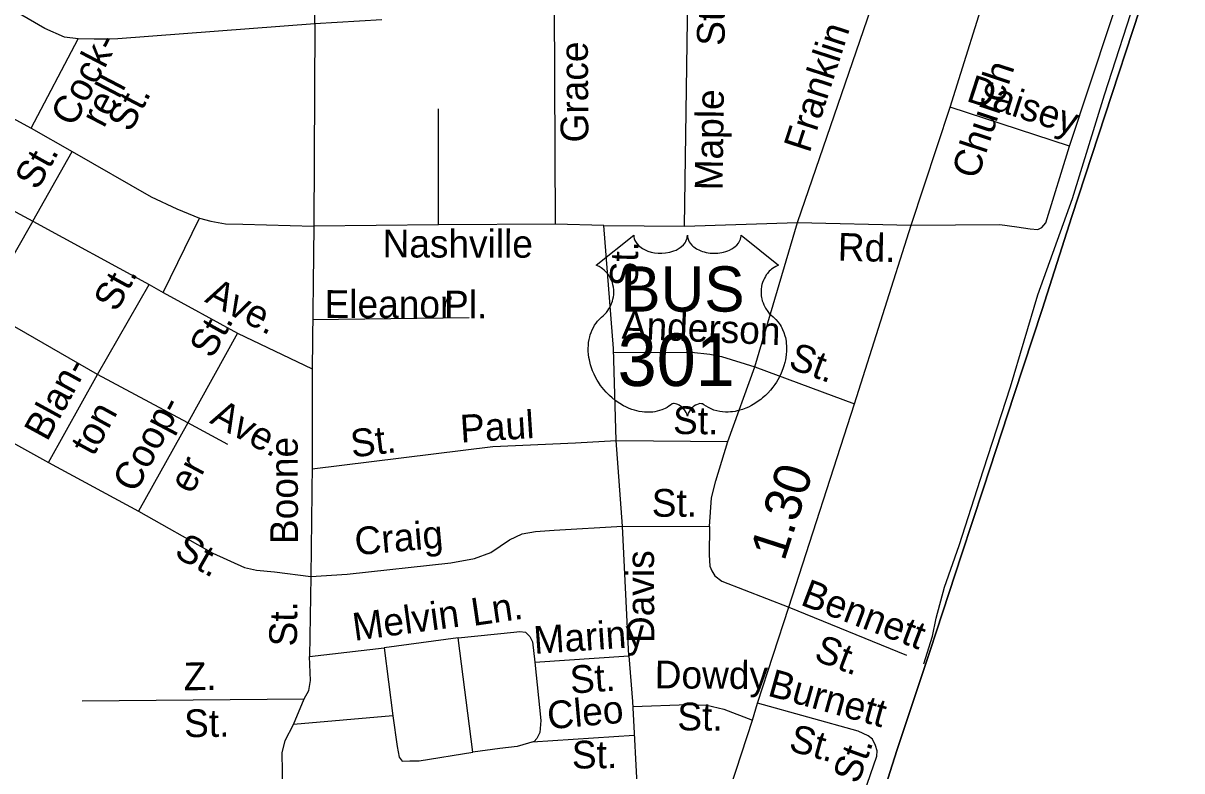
# Model space of a CAD drawing. Extents: x 2220236 to 2384410, y 720751 to 894131.
# Drawn here: x 2351147 to 2355118, y 792466 to 795027 of the extents above; entities that cross this region are included whole.
import ezdxf

# ---------------------------------------------------------------- set-up
doc = ezdxf.new("R2010")
doc.units = 0
for name, color, linetype in [('Exist Boundary Political CountyLine', 7, 'Continuous'), ('Exist Railroad Mainline', 7, 'Continuous'), ('Exist Railroad Siding', 7, 'Continuous'), ('Exist Road Non-System Type 51', 7, 'Continuous'), ('Exist Road Non-System Type 51 Label', 7, 'Continuous'), ('Exist Road Primary US Attributed', 7, 'Continuous'), ('Exist Road Primary US Label', 7, 'Continuous'), ('Exist Road Primary US Mileage Hundredths English Label', 7, 'Continuous'), ('Exist Road Primary US Shield CELL', 7, 'Continuous'), ('Exist Road Primary US Shield Number Label', 7, 'Continuous')]:
    doc.layers.add(name, color=color, linetype=linetype)

msp = doc.modelspace()

# ---------------------------------------------------------------- linework, layer by layer
at = {"layer": 'Exist Boundary Political CountyLine'}
msp.add_lwpolyline([(2354972.3, 795071.7), (2354855.5, 794713.5), (2354740.7, 794364.8), (2354639.1, 794046.6), (2354543.2, 793754.9), (2354437.8, 793434.7), (2354362.8, 793205.7), (2354255.5, 792877.9), (2354141.6, 792535.9), (2354064.7, 792295.5), (2353988.7, 792056.1), (2353908, 791798.6), (2353828.2, 791561.1), (2353730.4, 791259.9), (2353664, 791062.2), (2353589, 790829.5)], dxfattribs=at)
at = {"layer": 'Exist Railroad Mainline'}
msp.add_lwpolyline([(2353589, 790829.5), (2353664, 791062.2), (2353730.4, 791259.9), (2353828.2, 791561.1), (2353908, 791798.6), (2353988.7, 792056.1), (2354064.7, 792295.5), (2354141.6, 792535.9), (2354255.5, 792877.9), (2354362.8, 793205.7), (2354437.8, 793434.7), (2354543.2, 793754.9), (2354639.1, 794046.6), (2354740.7, 794364.8), (2354855.5, 794713.5), (2354972.3, 795071.7)], dxfattribs=at)
at = {"layer": 'Exist Railroad Siding'}
msp.add_lwpolyline([(2354233.2, 792832.6), (2354233.3, 792833.1), (2354263.1, 792927), (2354276.4, 792989.2), (2354305, 793095.4), (2354355.2, 793237.9), (2354438.1, 793496.8), (2354530.7, 793781.9), (2354624.9, 794096.9), (2354742.9, 794426.2), (2354852.7, 794781.4), (2354968.4, 795138.7), (2355078.1, 795470.4), (2355089.9, 795510), (2355095.3, 795548.1), (2355096.5, 795572.8)], dxfattribs=at)
at = {"layer": 'Exist Road Non-System Type 51'}
for p, q in [((2352146.6, 795024.7), (2352145, 795318.6)), ((2353800.3, 794344.9), (2354083, 795164.9)), ((2353413.1, 794332.2), (2353425.1, 795118.1)), ((2352971.7, 794338.9), (2352967.6, 795088.6)), ((2352376.3, 795039), (2352146.6, 795024.7)), ((2352146.6, 795024.7), (2352142.5, 794331.5)), ((2351174.6, 794667.3), (2351335.6, 794973)), ((2350852.4, 794841.8), (2351174.6, 794667.3)), ((2352570.5, 794336.7), (2352570, 794734.1)), ((2354732.8, 794606.1), (2354323.4, 794739)), ((2351174.6, 794667.3), (2351314.8, 794587.7)), ((2350788, 794561.1), (2351179.6, 794348.7)), ((2351179.6, 794348.7), (2351314.8, 794587.7)), ((2351626.7, 794104.3), (2351750.7, 794358.9)), ((2351179.6, 794348.7), (2351008.7, 794049.5)), ((2351179.6, 794348.7), (2351578.4, 794131.9)), ((2352142.5, 794331.5), (2352136.8, 793843)), ((2352570.5, 794336.7), (2352142.5, 794331.5)), ((2352971.7, 794338.9), (2352570.5, 794336.7)), ((2353137, 794334.5), (2352971.7, 794338.9)), ((2353169.6, 793913.4), (2353137, 794334.5)), ((2353137, 794334.5), (2353413.1, 794332.2)), ((2353413.1, 794332.2), (2353800.3, 794344.9)), ((2353654.2, 793849.6), (2353800.3, 794344.9)), ((2353800.3, 794344.9), (2354190.2, 794335.6)), ((2351402, 793824), (2351578.4, 794131.9)), ((2351578.4, 794131.9), (2351626.7, 794104.3)), ((2351626.7, 794104.3), (2351880.9, 793965.7)), ((2351402, 793824), (2351008.7, 794049.5)), ((2351880.9, 793965.7), (2351711.2, 793658)), ((2351880.9, 793965.7), (2352136.8, 793843)), ((2353179.5, 793597.7), (2353169.6, 793913.4)), ((2352136.8, 793843), (2352136.8, 793515.1)), ((2353561.4, 793594.3), (2353654.2, 793849.6)), ((2353654.2, 793849.6), (2353995.7, 793723.4)), ((2351233.3, 793522.5), (2351402, 793824)), ((2351711.2, 793658), (2351402, 793824)), ((2350839.1, 793740), (2351233.3, 793522.5)), ((2351711.2, 793658), (2351541.6, 793355.6)), ((2351848.1, 793583.7), (2351711.2, 793658)), ((2353200.9, 793304), (2353179.5, 793597.7)), ((2353179.5, 793597.7), (2353561.4, 793594.3)), ((2351233.3, 793522.5), (2351541.6, 793355.6)), ((2352136.8, 793515.1), (2352132.1, 793132.4)), ((2353200.9, 793304), (2353498.8, 793303.6)), ((2353222.2, 792860.5), (2353200.9, 793304)), ((2352132.1, 793132.4), (2352128.6, 792857.3)), ((2353771.1, 793026.6), (2354173.9, 792861.9)), ((2352128.6, 792857.3), (2352383.7, 792888.1)), ((2352637.6, 792921.5), (2352383.7, 792888.1)), ((2352383.7, 792888.1), (2352413.5, 792654.2)), ((2352688.1, 792529.8), (2352637.6, 792921.5)), ((2352900.5, 792838.6), (2353222.2, 792860.5)), ((2353222.2, 792860.5), (2353235.2, 792703.4)), ((2351348.7, 792706), (2352110.3, 792713.1)), ((2352073.5, 792624.7), (2352110.3, 792713.1)), ((2353235.2, 792703.4), (2353254.7, 792323)), ((2352413.5, 792654.2), (2352073.5, 792624.7)), ((2352892.1, 792565.1), (2353241.1, 792588.8))]:
    msp.add_line(p, q, dxfattribs=at)
for points in [[(2354732.8, 794606.1), (2355012.4, 795451), (2355016.3, 795469.2), (2355016.1, 795479.2), (2355008, 795495.1), (2354998, 795500.9), (2354861.3, 795555.3)], [(2351335.6, 794973), (2351288.3, 794979.6), (2351221.3, 795008.7), (2351026.8, 795122.5)], [(2352146.6, 795024.7), (2351471.5, 794973.3), (2351431.1, 794972), (2351390.6, 794972), (2351335.6, 794973)], [(2354190.2, 794335.6), (2354494.1, 794337.2), (2354552.2, 794330), (2354598.3, 794322.5), (2354624.2, 794320.7), (2354638.1, 794326.9), (2354651.9, 794343.1), (2354732.8, 794606.1)], [(2351314.8, 794587.7), (2351585.8, 794432.8), (2351673.6, 794391.1), (2351750.7, 794358.9)], [(2351750.7, 794358.9), (2351789.7, 794349.4), (2351840.4, 794340.4), (2351899.9, 794338.9), (2352142.5, 794331.5)], [(2352138.8, 794012.4), (2352675.2, 794018.7)], [(2353170.1, 793898.6), (2353437.6, 793900.7), (2353499.7, 793893.5), (2353539.9, 793885.9), (2353654.2, 793849.6)], [(2352136.8, 793500.7), (2352756, 793577.1), (2353039.4, 793590.3), (2353179.5, 793597.7)], [(2353498.8, 793303.6), (2353505.6, 793401.7), (2353521, 793459.7), (2353561.4, 793594.3)], [(2351541.6, 793355.6), (2351796.9, 793211.5), (2351905.1, 793162.9), (2351946.8, 793154), (2352007.8, 793148), (2352132.1, 793132.4)], [(2352132.1, 793132.4), (2352257.2, 793139.8), (2352613, 793178.6), (2352693.3, 793193.4), (2352749.9, 793214.3), (2352813.9, 793257.5), (2352857.1, 793278.4), (2352903.2, 793285.8), (2352967.2, 793290.3), (2353200.9, 793304)], [(2353498.8, 793303.6), (2353498, 793205.7), (2353500.5, 793167.8), (2353506.6, 793151.8), (2353516.9, 793133.8), (2353541.1, 793116.2), (2353771.1, 793026.6)], [(2352637.6, 792921.5), (2352828.1, 792941), (2352848.9, 792943.9), (2352868.3, 792941), (2352883.5, 792926.3), (2352891.9, 792908.4), (2352900.5, 792838.6)], [(2352110.3, 792713.1), (2352126, 792741.3), (2352131.6, 792775.4), (2352128.6, 792857.3)], [(2352900.5, 792838.6), (2352921.1, 792638.9), (2352917.6, 792597), (2352907.8, 792576.8), (2352897.8, 792566.7), (2352840.1, 792550), (2352780.1, 792543.3), (2352688.1, 792529.8)], [(2353236.6, 792686.5), (2353427.6, 792693), (2353490.1, 792691.4), (2353548, 792677.3), (2353646.8, 792639.5)], [(2353996.8, 792297.9), (2354072.1, 792516.8), (2354073.8, 792534.7), (2354067.7, 792552.7), (2354057.4, 792574.7), (2354043.3, 792586.5), (2354009, 792601.9), (2353664, 792697.9)], [(2352413.5, 792654.2), (2352428.4, 792549.9), (2352435.8, 792512.7), (2352446.2, 792499.3), (2352471.5, 792500.8), (2352504.3, 792500.8), (2352688.1, 792529.8)], [(2352031.9, 792256.3), (2352035.4, 792464.3), (2352034.6, 792528.3), (2352044.1, 792570.3), (2352073.5, 792624.7)]]:
    msp.add_lwpolyline(points, dxfattribs=at)
at = {"layer": 'Exist Road Primary US Attributed'}
msp.add_lwpolyline([(2353000.4, 790646), (2353049.1, 790801), (2353123.6, 791038.5), (2353207.2, 791284.8), (2353280.4, 791511.5), (2353358.8, 791758.5), (2353450.2, 792023.5), (2353477, 792125.8), (2353540.8, 792314.5), (2353571.5, 792408.8), (2353646.8, 792639.5), (2353664, 792697.9), (2353771.1, 793026.6), (2353995.7, 793723.4), (2354190.2, 794335.6), (2354323.4, 794739), (2354464.8, 795188), (2354608.5, 795632.2), (2354625.9, 795670.4), (2354758.9, 796083.8), (2354776.2, 796150.1), (2354878.2, 796485.2), (2354997.8, 796838.4), (2355117.9, 797165.9)], dxfattribs=at)
at = {"layer": 'Exist Road Primary US Shield CELL'}
msp.add_lwpolyline([(2353239.4, 794300.5), (2353239.7, 794295.2), (2353241, 794288.9), (2353242, 794285.6), (2353245, 794279.4), (2353249.8, 794272), (2353256.6, 794264.8), (2353264.3, 794258.5), (2353269.5, 794255.2), (2353278.2, 794250.5), (2353288.2, 794246.3), (2353299.3, 794243.1), (2353310.6, 794240.8), (2353323, 794239.4), (2353335.2, 794239.2), (2353348.4, 794240.2), (2353363, 794243), (2353369.8, 794244.8), (2353377.3, 794247.3), (2353384.3, 794250.2), (2353391.9, 794254.3), (2353398.1, 794258.3), (2353402.9, 794261.8), (2353409.7, 794268.3), (2353415.2, 794275.1), (2353417.5, 794278.9), (2353419.4, 794282.5), (2353422.1, 794290.3), (2353422.9, 794293.7), (2353423.4, 794300.8), (2353423.9, 794294.8), (2353424.5, 794291.1), (2353425.5, 794287.5), (2353427, 794283.6), (2353429.7, 794278.1), (2353432.8, 794273.6), (2353438.5, 794266.8), (2353442.1, 794263.5), (2353445.3, 794260.8), (2353454.1, 794254.8), (2353464.3, 794249.6), (2353469.3, 794247.4), (2353474.5, 794245.6), (2353481, 794243.6), (2353487.7, 794242), (2353494.4, 794240.9), (2353501.3, 794239.9), (2353508.3, 794239.4), (2353513.9, 794239.2), (2353520.9, 794239.3), (2353527.4, 794239.7), (2353534, 794240.4), (2353541.3, 794241.6), (2353547.1, 794242.9), (2353554.9, 794245), (2353561.9, 794247.5), (2353568, 794250.2), (2353576, 794254.3), (2353582.5, 794258.4), (2353587.2, 794262.2), (2353592.8, 794267.3), (2353598.1, 794273.5), (2353601.2, 794278), (2353603.4, 794282.6), (2353605.5, 794287.5), (2353606.7, 794292.6), (2353607.3, 794297.1), (2353607.5, 794300.9), (2353736, 794198.5), (2353733, 794197.3), (2353726, 794193.9), (2353720.5, 794190.7), (2353711.6, 794184.4), (2353707.8, 794181), (2353704, 794177.4), (2353700.6, 794173.6), (2353697.5, 794170.1), (2353693.8, 794164.9), (2353690.4, 794159.7), (2353687.1, 794154), (2353684.8, 794149.1), (2353680.8, 794138.8), (2353678.9, 794132.2), (2353677.7, 794126.7), (2353676.2, 794115.2), (2353675.8, 794109.7), (2353675.8, 794104.3), (2353676.1, 794098.6), (2353676.6, 794093.2), (2353677.6, 794087.5), (2353678.5, 794082.5), (2353680.1, 794076.3), (2353682.4, 794069.2), (2353685.2, 794062.2), (2353691.1, 794051.1), (2353698.6, 794039.7), (2353704, 794033.3), (2353709.4, 794027.8), (2353717.3, 794021.1), (2353721.6, 794017.3), (2353726.5, 794012.4), (2353734.6, 794003), (2353737.8, 793998.6), (2353741.1, 793993.7), (2353744.2, 793988.6), (2353747.2, 793983.1), (2353749.6, 793978.3), (2353754.2, 793967.3), (2353757.5, 793956.6), (2353759, 793951), (2353761.4, 793938.4), (2353762.3, 793932.1), (2353763.3, 793919.8), (2353763.3, 793904.9), (2353762.2, 793890.8), (2353759.5, 793874.3), (2353757.3, 793864.4), (2353753.9, 793853), (2353750.7, 793843), (2353744.8, 793828.4), (2353739.6, 793817.7), (2353732.8, 793805.3), (2353728.2, 793797.7), (2353722.8, 793789.7), (2353716, 793780.4), (2353708.1, 793770.5), (2353698.7, 793760.1), (2353691, 793752.4), (2353681, 793743.5), (2353674.9, 793738.5), (2353666.2, 793731.9), (2353654.4, 793724), (2353642.7, 793717.3), (2353632.7, 793712.2), (2353623.9, 793708.4), (2353612.5, 793704), (2353593.5, 793698.8), (2353586.6, 793697.4), (2353578.4, 793696.1), (2353570.8, 793695.4), (2353563.3, 793694.9), (2353553.3, 793694.9), (2353543.3, 793695.7), (2353533.9, 793697), (2353524.1, 793699.1), (2353513.9, 793702.1), (2353504.6, 793705.8), (2353495.2, 793710.4), (2353479.2, 793720.4), (2353474.6, 793722.9), (2353472.1, 793723.6), (2353465.9, 793723.9), (2353460.1, 793722.7), (2353454.2, 793720.3), (2353450.6, 793718.4), (2353445.9, 793715.3), (2353442.3, 793712.4), (2353437.8, 793708.2), (2353434.8, 793704.7), (2353432.5, 793702), (2353428, 793694.9), (2353426.4, 793691.6), (2353424.7, 793687.2), (2353423.3, 793680.9), (2353421.3, 793688.9), (2353418.9, 793694.2), (2353416.2, 793698.8), (2353413.3, 793702.8), (2353408.8, 793708), (2353404.8, 793711.9), (2353400, 793715.8), (2353394.8, 793718.9), (2353390.6, 793721.1), (2353386.9, 793722.5), (2353382.2, 793723.6), (2353378.4, 793723.9), (2353375.3, 793723.9), (2353371, 793722.9), (2353365.2, 793718.7), (2353359.7, 793714.9), (2353353.7, 793711.2), (2353346.6, 793707.4), (2353341.3, 793704.9), (2353335.1, 793702.5), (2353327.8, 793700.1), (2353319.9, 793698), (2353311.8, 793696.4), (2353304.6, 793695.3), (2353297, 793694.6), (2353290.1, 793694.4), (2353282.8, 793694.5), (2353276.1, 793695), (2353268.3, 793695.7), (2353258.5, 793697.1), (2353250.5, 793698.9), (2353242, 793701.2), (2353233.2, 793704), (2353223.9, 793707.5), (2353212.2, 793712.6), (2353204.1, 793716.8), (2353191.2, 793724.2), (2353176.2, 793734.6), (2353164.9, 793743.8), (2353156.5, 793751.3), (2353144.3, 793763.8), (2353137.1, 793771.9), (2353125.9, 793786.5), (2353118.6, 793797), (2353114, 793804.8), (2353107.1, 793817.3), (2353103.4, 793825.1), (2353098.5, 793836.5), (2353094.7, 793846.9), (2353091.5, 793856.8), (2353089.8, 793863.1), (2353087.4, 793874.1), (2353085.9, 793881.9), (2353084.4, 793892.6), (2353083.6, 793904), (2353083.5, 793914.4), (2353083.8, 793923), (2353084.7, 793933.1), (2353086.4, 793943.8), (2353088.5, 793953), (2353090.4, 793959.7), (2353093.1, 793967.7), (2353096.7, 793976.6), (2353101, 793985.1), (2353105, 793992.2), (2353110.1, 793999.8), (2353115.1, 794006.2), (2353121.7, 794013.4), (2353128.5, 794019.9), (2353134.8, 794025), (2353142.2, 794032.3), (2353146.1, 794036.7), (2353150.8, 794042.9), (2353154.5, 794048.6), (2353157.5, 794053.6), (2353161.4, 794061.2), (2353163.7, 794066.8), (2353166.7, 794075.5), (2353168.2, 794081.5), (2353169.7, 794089.4), (2353170.7, 794096.7), (2353171.1, 794105.9), (2353170.8, 794113.5), (2353169.8, 794122.4), (2353168.2, 794130.9), (2353166.2, 794138.4), (2353163, 794146.9), (2353160, 794153.1), (2353155.1, 794161.6), (2353149.6, 794169.4), (2353144, 794175.8), (2353138.3, 794181.5), (2353132.8, 794185.7), (2353127.6, 794189.4), (2353121.1, 794193.4), (2353114.8, 794196.5), (2353110.8, 794198.1)], close=True, dxfattribs=at)

# ---------------------------------------------------------------- texts
at = {"layer": 'Exist Road Non-System Type 51 Label'}
for s, rotation, p in [('St.', 89.1847, (2353550.5, 794949.2)), ('Franklin', 72.0479, (2353841.8, 794579.4)), ('Cock-', 62.4208, (2351320.8, 794668.5)), ('Grace', 90.3671, (2353084.1, 794618.7)), ('rell', 62.4208, (2351423.3, 794664.9)), ('Daisey', 342.0154, (2354375.7, 794761.6)), ('Maple', 89.1847, (2353543.5, 794454)), ('St.', 62.4208, (2351514.8, 794650)), ('St.', 60.877, (2351195.7, 794451.6)), ('Nashville', 359.9064, (2352378.3, 794224.7)), ('Rd.', 358.6339, (2353938, 794213.8)), ('St.', 89.1599, (2353252.9, 794125)), ('St.', 61.4086, (2351466.7, 794034.1)), ('Ave.', 332.6015, (2351765.7, 794074.2)), ('Eleanor', 359.9064, (2352179.7, 794017.7)), ('Pl.', 359.9064, (2352589.2, 794015.9)), ('Anderson', 357.5899, (2353197.1, 793947.2)), ('St.', 60.8637, (2351794.3, 793874.5)), ('St.', 339.7989, (2353765.2, 793847.3)), ('Blan-', 61.3447, (2351228.8, 793591.3)), ('Coop-', 62.1073, (2351532.6, 793414.5)), ('Ave.', 331.5095, (2351782.9, 793659.5)), ('ton', 61.3447, (2351387.7, 793540.3)), ('Paul', 3.7089, (2352647.2, 793590.1)), ('St.', 359.4896, (2353373.8, 793620)), ('St.', 6.9023, (2352274.5, 793539.3)), ('Boone', 90.2317, (2352088.8, 793243)), ('er', 62.1073, (2351724.9, 793410.8)), ('St.', 359.923, (2353301.1, 793336.6)), ('Craig', 5.0993, (2352286.9, 793204.4)), ('St.', 330.216, (2351660.2, 793203.1)), ('Davis', 90.2317, (2353309.8, 792904)), ('Bennett', 339.239, (2353807, 793036.1)), ('Melvin', 7.7309, (2352282.2, 792911.3)), ('Ln.', 8.3123, (2352689.2, 792962.2)), ('St.', 89.1599, (2352084.5, 792891.8)), ('Mariny', 3.8944, (2352899.3, 792866.4)), ('St.', 339.239, (2353853.1, 792846.8)), ('Dowdy', 359.5909, (2353311, 792748.9)), ('Z.', 0.5343, (2351697.2, 792742.1)), ('St.', 3.8944, (2353023.9, 792730.6)), ('Burnett', 344.4501, (2353694.6, 792724.6)), ('Cleo', 5.0993, (2352947, 792608.3)), ('St.', 359.5909, (2353388.5, 792605)), ('St.', 0.5343, (2351698.7, 792581.5)), ('St.', 344.4501, (2353766.6, 792536.7)), ('St.', 0.6316, (2353027.8, 792473.9)), ('St.', 70.0177, (2354008.2, 792417.8))]:
    msp.add_text(s, height=95, rotation=rotation, dxfattribs=at).set_placement(p)
at = {"layer": 'Exist Road Primary US Label'}
msp.add_text('Church', height=95, rotation=71.7272, dxfattribs=at).set_placement((2354417.3, 794489.1))
at = {"layer": 'Exist Road Primary US Mileage Hundredths English Label'}
msp.add_text('1.30', height=125, rotation=72.1351, dxfattribs=at).set_placement((2353755.3, 793181.4))
at = {"layer": 'Exist Road Primary US Shield Number Label'}
for s, height, p in [('BUS', 155, (2353193.1, 794039.2)), ('301', 180, (2353184.2, 793784.4))]:
    msp.add_text(s, height=height, dxfattribs=at).set_placement(p)

doc.saveas('drawing.dxf')
